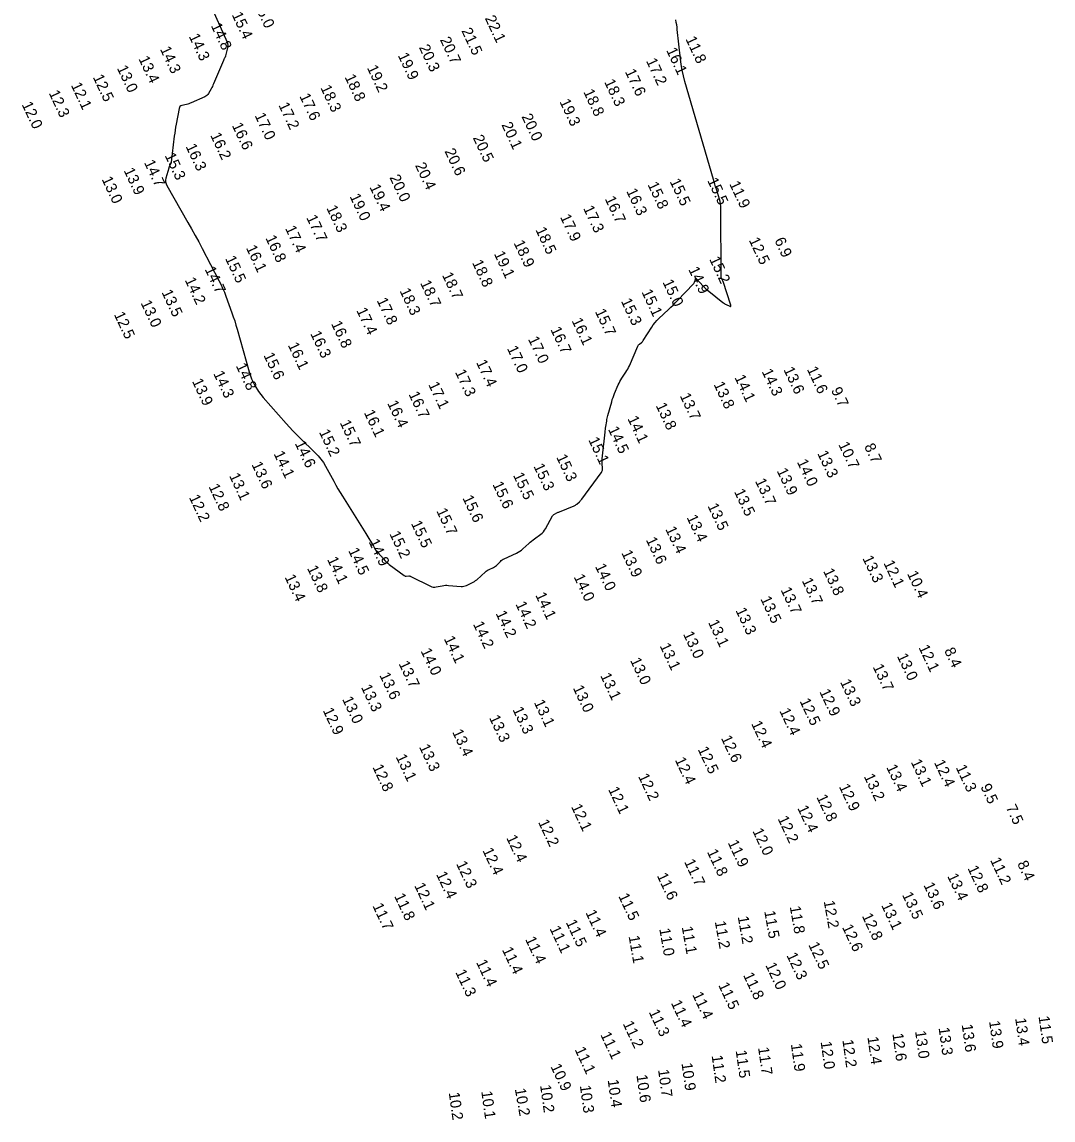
# Model space of a CAD drawing. Extents: x 988130 to 1132882, y 654656 to 841453.
# Drawn here: x 1029058 to 1029532, y 831538 to 832043 of the extents above; entities that cross this region are included whole.
import ezdxf

# ---------------------------------------------------------------- set-up
doc = ezdxf.new("R2010")
doc.units = 0
doc.layers.add('V-TOPO-MAJR', color=7, linetype='Continuous')
doc.layers.add('V-TOPO-SOUN', color=7, linetype='Continuous')

msp = doc.modelspace()

# ---------------------------------------------------------------- linework, layer by layer
at = {"layer": 'V-TOPO-MAJR'}
msp.add_lwpolyline([(1029144.12, 832051.66), (1029152.21, 832033.61), (1029152.44, 832032.97), (1029152.56, 832032.31), (1029152.56, 832031.65), (1029152.44, 832030.98), (1029151.51, 832027.28), (1029151.45, 832027.09), (1029151.39, 832026.91), (1029151.31, 832026.74), (1029151.22, 832026.57), (1029150.84, 832025.9), (1029150.75, 832025.73), (1029150.67, 832025.56), (1029150.58, 832025.38), (1029150.51, 832025.21), (1029145.96, 832014.4), (1029145.71, 832013.84), (1029145.45, 832013.29), (1029145.17, 832012.74), (1029144.88, 832012.2), (1029143.68, 832010.05), (1029143.35, 832009.55), (1029142.95, 832009.12), (1029142.49, 832008.76), (1029141.96, 832008.48), (1029135.74, 832005.73), (1029135.22, 832005.51), (1029134.69, 832005.32), (1029134.15, 832005.15), (1029133.61, 832005.01), (1029131.41, 832004.48), (1029130.92, 832004.29), (1029130.54, 832004), (1029130.27, 832003.6), (1029130.11, 832003.1), (1029128.78, 831995.94), (1029128.53, 831994.56), (1029128.31, 831993.18), (1029128.11, 831991.8), (1029127.94, 831990.41), (1029126.54, 831978.44), (1029126.5, 831978.2), (1029126.44, 831977.96), (1029126.35, 831977.72), (1029126.24, 831977.5), (1029125.76, 831976.6), (1029125.65, 831976.38), (1029125.55, 831976.15), (1029125.46, 831975.91), (1029125.38, 831975.67), (1029124.1, 831971.01), (1029123.95, 831970.17), (1029123.97, 831969.34), (1029124.15, 831968.54), (1029124.51, 831967.75), (1029134.2, 831950.73), (1029135.88, 831947.75), (1029137.53, 831944.75), (1029139.16, 831941.73), (1029140.76, 831938.7), (1029148.44, 831924.03), (1029149.33, 831922.25), (1029150.17, 831920.44), (1029150.95, 831918.6), (1029151.66, 831916.73), (1029154.41, 831909.21), (1029155.08, 831907.33), (1029155.71, 831905.43), (1029156.31, 831903.52), (1029156.87, 831901.6), (1029162.39, 831882.04), (1029163.49, 831878.82), (1029164.92, 831875.78), (1029166.69, 831872.93), (1029168.79, 831870.26), (1029179.39, 831858.21), (1029180.92, 831856.51), (1029182.48, 831854.84), (1029184.08, 831853.2), (1029185.71, 831851.59), (1029192.76, 831844.78), (1029194.11, 831843.37), (1029195.35, 831841.86), (1029196.47, 831840.27), (1029197.48, 831838.58), (1029201.25, 831831.66), (1029202.21, 831829.94), (1029203.19, 831828.23), (1029204.2, 831826.54), (1029205.24, 831824.87), (1029212.97, 831812.6), (1029213.74, 831811.37), (1029214.5, 831810.13), (1029215.25, 831808.89), (1029216, 831807.65), (1029219.51, 831801.76), (1029220, 831800.97), (1029220.53, 831800.21), (1029221.09, 831799.47), (1029221.68, 831798.75), (1029224.1, 831795.94), (1029224.72, 831795.25), (1029225.38, 831794.6), (1029226.08, 831793.99), (1029226.8, 831793.41), (1029233.66, 831788.29), (1029233.88, 831788.15), (1029234.12, 831788.06), (1029234.37, 831788.02), (1029234.63, 831788.02), (1029235.71, 831788.12), (1029235.97, 831788.13), (1029236.23, 831788.1), (1029236.49, 831788.04), (1029236.73, 831787.93), (1029245.72, 831783.46), (1029246.37, 831783.2), (1029247.03, 831783.05), (1029247.7, 831783.02), (1029248.39, 831783.1), (1029251.18, 831783.66), (1029251.87, 831783.78), (1029252.57, 831783.84), (1029253.28, 831783.86), (1029253.98, 831783.82), (1029259.79, 831783.32), (1029260.45, 831783.3), (1029261.1, 831783.37), (1029261.73, 831783.53), (1029262.34, 831783.78), (1029264.77, 831784.93), (1029265.36, 831785.24), (1029265.93, 831785.58), (1029266.47, 831785.97), (1029266.98, 831786.4), (1029271, 831789.98), (1029271.41, 831790.32), (1029271.85, 831790.63), (1029272.31, 831790.91), (1029272.78, 831791.15), (1029274.75, 831792.07), (1029275.22, 831792.31), (1029275.66, 831792.59), (1029276.07, 831792.92), (1029276.46, 831793.28), (1029277.93, 831794.82), (1029278.31, 831795.18), (1029278.72, 831795.51), (1029279.16, 831795.79), (1029279.63, 831796.03), (1029285.32, 831798.63), (1029286.11, 831799.03), (1029286.87, 831799.49), (1029287.58, 831800), (1029288.26, 831800.58), (1029290.91, 831803.04), (1029291.56, 831803.62), (1029292.22, 831804.18), (1029292.9, 831804.73), (1029293.6, 831805.25), (1029296.43, 831807.3), (1029297.09, 831807.84), (1029297.69, 831808.45), (1029298.22, 831809.12), (1029298.67, 831809.85), (1029301.9, 831815.75), (1029302.06, 831816), (1029302.26, 831816.23), (1029302.5, 831816.42), (1029302.76, 831816.58), (1029303.89, 831817.14), (1029304.18, 831817.28), (1029304.46, 831817.41), (1029304.75, 831817.53), (1029305.04, 831817.65), (1029311.77, 831820.36), (1029312.12, 831820.52), (1029312.46, 831820.72), (1029312.77, 831820.94), (1029313.07, 831821.2), (1029314.22, 831822.28), (1029314.5, 831822.55), (1029314.77, 831822.84), (1029315.03, 831823.14), (1029315.27, 831823.45), (1029324.2, 831835.57), (1029324.3, 831835.71), (1029324.39, 831835.85), (1029324.46, 831836), (1029324.53, 831836.16), (1029324.78, 831836.79), (1029324.83, 831836.95), (1029324.87, 831837.11), (1029324.88, 831837.28), (1029324.88, 831837.45), (1029324.71, 831840.02), (1029324.69, 831840.5), (1029324.69, 831840.99), (1029324.71, 831841.47), (1029324.75, 831841.96), (1029326.04, 831854.2), (1029326.11, 831854.85), (1029326.19, 831855.5), (1029326.28, 831856.15), (1029326.37, 831856.8), (1029326.77, 831859.39), (1029326.88, 831860.04), (1029327.01, 831860.68), (1029327.15, 831861.32), (1029327.32, 831861.95), (1029329.07, 831868.27), (1029329.35, 831869.23), (1029329.67, 831870.18), (1029330.01, 831871.13), (1029330.39, 831872.06), (1029332.09, 831876.07), (1029332.43, 831876.83), (1029332.81, 831877.59), (1029333.23, 831878.32), (1029333.68, 831879.03), (1029335.56, 831881.85), (1029336.01, 831882.56), (1029336.43, 831883.29), (1029336.81, 831884.04), (1029337.17, 831884.81), (1029341.1, 831893.86), (1029341.23, 831894.12), (1029341.39, 831894.36), (1029341.58, 831894.57), (1029341.8, 831894.76), (1029342.74, 831895.48), (1029342.96, 831895.67), (1029343.17, 831895.87), (1029343.35, 831896.1), (1029343.52, 831896.34), (1029347.45, 831902.53), (1029348.19, 831903.62), (1029348.99, 831904.66), (1029349.86, 831905.64), (1029350.79, 831906.57), (1029355.18, 831910.71), (1029356.22, 831911.71), (1029357.26, 831912.72), (1029358.28, 831913.75), (1029359.28, 831914.78), (1029366.63, 831922.42), (1029366.83, 831922.66), (1029367, 831922.91), (1029367.13, 831923.19), (1029367.23, 831923.48), (1029367.55, 831924.69), (1029367.65, 831924.92), (1029367.78, 831925.03), (1029367.94, 831924.99), (1029368.13, 831924.83), (1029371.19, 831921.41), (1029371.79, 831920.78), (1029372.4, 831920.17), (1029373.05, 831919.59), (1029373.72, 831919.04), (1029380.16, 831913.94), (1029380.52, 831913.67), (1029380.9, 831913.42), (1029381.28, 831913.19), (1029381.68, 831912.98), (1029383.31, 831912.18), (1029383.65, 831912.06), (1029383.85, 831912.1), (1029383.91, 831912.29), (1029383.84, 831912.64), (1029380.24, 831923.53), (1029380.17, 831923.72), (1029380.09, 831923.91), (1029380.01, 831924.1), (1029379.91, 831924.28), (1029379.51, 831925.01), (1029379.43, 831925.19), (1029379.37, 831925.38), (1029379.33, 831925.58), (1029379.32, 831925.78), (1029379.25, 831956.87), (1029379.2, 831958.04), (1029379.07, 831959.2), (1029378.86, 831960.35), (1029378.56, 831961.48), (1029377.18, 831965.98), (1029376.84, 831967.11), (1029376.5, 831968.24), (1029376.16, 831969.36), (1029375.83, 831970.49), (1029362.7, 832015.59), (1029362.03, 832018.13), (1029361.46, 832020.69), (1029361.01, 832023.28), (1029360.67, 832025.89), (1029359.22, 832039.38), (1029359.09, 832040.49), (1029358.94, 832041.61), (1029358.77, 832042.72), (1029358.58, 832043.82)], dxfattribs=at)

# ---------------------------------------------------------------- texts
at = {"layer": 'V-TOPO-SOUN'}
for s, rotation, p in [('16.0 ', 295, (1029164.32, 832051.32)), ('15.4 ', 295, (1029154.27, 832046.25)), ('22.1 ', 295, (1029270.66, 832044.64)), ('14.8 ', 295, (1029144.65, 832041.23)), ('21.5 ', 295, (1029259.86, 832038.91)), ('14.3 ', 295, (1029134.52, 832036.31)), ('20.7 ', 295, (1029250, 832034.77)), ('11.8 ', 295, (1029362.91, 832035.08)), ('14.3 ', 295, (1029121.26, 832030.45)), ('19.9 ', 295, (1029230.63, 832027.51)), ('20.3 ', 295, (1029240.33, 832031.25)), ('16.1 ', 295, (1029354.03, 832029.89)), ('13.0 ', 295, (1029101.45, 832021.71)), ('13.4 ', 295, (1029111.38, 832026.01)), ('19.2 ', 295, (1029216.44, 832021.84)), ('17.2 ', 295, (1029344.77, 832025.02)), ('12.5 ', 295, (1029090.4, 832017.53)), ('18.8 ', 295, (1029206.17, 832017.62)), ('17.6 ', 295, (1029335.06, 832020.07)), ('12.1 ', 295, (1029080.31, 832013.87)), ('18.3 ', 295, (1029195.03, 832012.69)), ('18.3 ', 295, (1029325.51, 832015.35)), ('12.3 ', 295, (1029070.11, 832010.27)), ('17.6 ', 295, (1029185.37, 832008.81)), ('18.8 ', 295, (1029315.93, 832010.78)), ('12.0 ', 295, (1029057.68, 832005)), ('17.2 ', 295, (1029175.72, 832004.69)), ('19.3 ', 295, (1029304.97, 832006.26)), ('17.0 ', 295, (1029164.79, 831999.91)), ('20.0 ', 295, (1029287.52, 831999.42)), ('16.6 ', 295, (1029154.33, 831995.34)), ('20.1 ', 295, (1029278.27, 831995.62)), ('16.2 ', 295, (1029144.38, 831990.8)), ('20.5 ', 295, (1029265.12, 831989.68)), ('15.3 ', 295, (1029123.46, 831981.48)), ('16.3 ', 295, (1029133.05, 831985.68)), ('20.6 ', 295, (1029252.11, 831983.48)), ('14.7 ', 295, (1029113.94, 831978.26)), ('20.4 ', 295, (1029238.55, 831976.99)), ('13.9 ', 295, (1029104.59, 831974.61)), ('20.0 ', 295, (1029226.8, 831971.42)), ('13.0 ', 295, (1029094.44, 831970.62)), ('19.4 ', 295, (1029217.59, 831967.02)), ('15.8 ', 295, (1029345.46, 831968.12)), ('15.5 ', 295, (1029355.62, 831969.63)), ('15.5 ', 295, (1029372.91, 831970.01)), ('11.9 ', 295, (1029383.02, 831968.48)), ('19.0 ', 295, (1029208.46, 831962.7)), ('16.7 ', 295, (1029325.8, 831961.56)), ('16.3 ', 295, (1029335.66, 831965.13)), ('18.3 ', 295, (1029197.77, 831957.36)), ('17.3 ', 295, (1029315.85, 831957.24)), ('17.7 ', 295, (1029188.54, 831952.94)), ('17.9 ', 295, (1029305.21, 831953.24)), ('17.4 ', 295, (1029178.8, 831948.01)), ('18.5 ', 295, (1029293.92, 831947.33)), ('16.8 ', 295, (1029169.73, 831943.59)), ('18.9 ', 295, (1029283.88, 831941.29)), ('12.5 ', 295, (1029392.03, 831942.59)), ('6.9', 295, (1029403.78, 831942.5)), ('16.1 ', 295, (1029160.79, 831939.04)), ('19.1 ', 295, (1029274.82, 831936.3)), ('15.5 ', 295, (1029151.21, 831934.14)), ('18.8 ', 295, (1029264.76, 831932.25)), ('15.2 ', 295, (1029373.83, 831933.84)), ('14.7 ', 295, (1029141.85, 831929.21)), ('18.7 ', 295, (1029250.94, 831926.54)), ('14.9 ', 295, (1029364.22, 831929.11)), ('14.2 ', 295, (1029132.67, 831924.23)), ('18.7 ', 295, (1029240.88, 831922.91)), ('15.0 ', 295, (1029352.35, 831923.27)), ('13.5 ', 295, (1029122, 831918.59)), ('18.3 ', 295, (1029231.44, 831919.28)), ('15.1 ', 295, (1029342.68, 831918.74)), ('13.0 ', 295, (1029112.37, 831913.7)), ('17.8 ', 295, (1029220.91, 831914.88)), ('15.3 ', 295, (1029333.2, 831914.58)), ('12.5 ', 295, (1029100.09, 831908.4)), ('17.4 ', 295, (1029211.54, 831910.29)), ('16.1 ', 295, (1029310.55, 831905.57)), ('15.7 ', 295, (1029321.27, 831909.74)), ('16.8 ', 295, (1029199.92, 831904.17)), ('16.7 ', 295, (1029300.8, 831901.49)), ('16.3 ', 295, (1029190.37, 831899.59)), ('17.0 ', 295, (1029290.49, 831897.09)), ('16.1 ', 295, (1029180.06, 831894.31)), ('17.0 ', 295, (1029280.82, 831892.77)), ('15.6 ', 295, (1029168.85, 831889.65)), ('17.4 ', 295, (1029266.61, 831886.35)), ('14.3 ', 295, (1029145.78, 831881.22)), ('14.8 ', 295, (1029156.15, 831884.77)), ('17.3 ', 295, (1029256.92, 831881.89)), ('14.3 ', 295, (1029397.96, 831882.16)), ('13.6 ', 295, (1029407.96, 831883.04)), ('11.6 ', 295, (1029418.73, 831883.22)), ('13.9 ', 295, (1029136, 831877.69)), ('17.1 ', 295, (1029244.63, 831876.2)), ('13.8 ', 295, (1029375.83, 831876.25)), ('14.1 ', 295, (1029385.44, 831879.44)), ('16.7 ', 295, (1029235.55, 831871.73)), ('13.7 ', 295, (1029360.27, 831871)), ('9.7', 295, (1029429.82, 831873.62)), ('16.4 ', 295, (1029225.76, 831867.58)), ('13.8 ', 295, (1029349.21, 831866.55)), ('16.1 ', 295, (1029215.02, 831863.28)), ('14.1 ', 295, (1029336.23, 831860.49)), ('15.7 ', 295, (1029203.94, 831858.63)), ('14.5 ', 295, (1029327.26, 831855.66)), ('15.2 ', 295, (1029194.37, 831854.35)), ('15.1 ', 295, (1029318.21, 831850.74)), ('14.6 ', 295, (1029183.24, 831849.14)), ('10.7 ', 295, (1029433.2, 831848.58)), ('8.7', 295, (1029445.05, 831847.78)), ('14.1 ', 295, (1029173.52, 831844.36)), ('15.3 ', 295, (1029303.45, 831842.82)), ('14.0 ', 295, (1029414.14, 831840.59)), ('13.3 ', 295, (1029423.48, 831844.51)), ('13.6 ', 295, (1029163.36, 831839.44)), ('15.3 ', 295, (1029293, 831838.61)), ('13.9 ', 295, (1029404.86, 831836.49)), ('13.1 ', 295, (1029153.05, 831834.22)), ('15.6 ', 295, (1029274.14, 831830.31)), ('15.5 ', 295, (1029283.61, 831834.47)), ('13.7 ', 295, (1029394.88, 831831.78)), ('12.8 ', 295, (1029143.61, 831829.24)), ('13.5 ', 295, (1029385.24, 831826.92)), ('12.2 ', 295, (1029134.6, 831824.29)), ('15.6 ', 295, (1029260.34, 831824.01)), ('13.5 ', 295, (1029373.03, 831820.33)), ('15.7 ', 295, (1029248.33, 831818.06)), ('13.4 ', 295, (1029363.42, 831815.05)), ('15.5 ', 295, (1029236.67, 831812.33)), ('13.4 ', 295, (1029353.62, 831809.69)), ('15.2 ', 295, (1029226.77, 831807.51)), ('13.6 ', 295, (1029344.68, 831804.78)), ('14.5 ', 295, (1029207.81, 831799.83)), ('14.9 ', 295, (1029217.19, 831803.89)), ('14.1 ', 295, (1029198.11, 831795.76)), ('13.9 ', 295, (1029333.4, 831798.79)), ('13.3 ', 295, (1029444.26, 831796.3)), ('13.8 ', 295, (1029188.88, 831791.75)), ('14.0 ', 295, (1029321.29, 831792.58)), ('13.8 ', 295, (1029426.21, 831790.38)), ('12.1 ', 295, (1029453.94, 831794.1)), ('13.4 ', 295, (1029178.58, 831787.62)), ('14.0 ', 295, (1029311.5, 831787.73)), ('13.7 ', 295, (1029416.37, 831786.02)), ('10.4 ', 295, (1029464.78, 831789.2)), ('14.1 ', 295, (1029293.83, 831779.38)), ('13.7 ', 295, (1029406.63, 831781.77)), ('14.2 ', 295, (1029284.72, 831775.18)), ('13.5 ', 295, (1029397.34, 831777.59)), ('14.2 ', 295, (1029275.59, 831770.95)), ('13.3 ', 295, (1029385.9, 831772.33)), ('14.2 ', 295, (1029265.19, 831766.01)), ('13.1 ', 295, (1029373.3, 831766.75)), ('14.1 ', 295, (1029251.78, 831759.31)), ('13.0 ', 295, (1029361.78, 831761.41)), ('13.1 ', 295, (1029351.03, 831756.02)), ('12.1 ', 295, (1029470.07, 831755.26)), ('8.4', 295, (1029481.83, 831753.88)), ('14.0 ', 295, (1029241.11, 831753.67)), ('13.0 ', 295, (1029337.43, 831749.33)), ('13.0 ', 295, (1029460.12, 831751.28)), ('13.7 ', 295, (1029231, 831747.82)), ('13.7 ', 295, (1029448.99, 831746.37)), ('13.6 ', 295, (1029222.15, 831742.52)), ('13.1 ', 295, (1029323.7, 831742.3)), ('13.3 ', 295, (1029433.98, 831739.4)), ('13.3 ', 295, (1029213.7, 831736.98)), ('13.0 ', 295, (1029311.11, 831736.64)), ('12.9 ', 295, (1029424.47, 831734.9)), ('13.0 ', 295, (1029205.03, 831731.48)), ('13.1 ', 295, (1029293.19, 831730)), ('12.5 ', 295, (1029415.36, 831730.62)), ('12.9 ', 295, (1029196.13, 831726.29)), ('13.3 ', 295, (1029283.37, 831726.71)), ('12.4 ', 295, (1029406.07, 831726.11)), ('13.3 ', 295, (1029272.59, 831722.93)), ('12.4 ', 295, (1029393.1, 831720.24)), ('13.4 ', 295, (1029255.62, 831716.4)), ('13.3 ', 295, (1029240.39, 831709.52)), ('12.6 ', 295, (1029379.21, 831713.57)), ('13.1 ', 295, (1029229.67, 831704.94)), ('12.4 ', 295, (1029358.01, 831703.54)), ('12.5 ', 295, (1029368.52, 831708.43)), ('12.8 ', 295, (1029218.96, 831700.24)), ('13.4 ', 295, (1029455.22, 831700.2)), ('13.1 ', 295, (1029466.5, 831702.6)), ('12.4 ', 295, (1029477.19, 831702.35)), ('11.3 ', 295, (1029487.17, 831700.07)), ('12.2 ', 295, (1029341.12, 831696.01)), ('13.2 ', 295, (1029444.89, 831695.96)), ('12.1 ', 295, (1029327.35, 831689.97)), ('12.9 ', 295, (1029433.45, 831691.27)), ('9.5', 295, (1029498.52, 831691.25)), ('12.8 ', 295, (1029423.12, 831686.4)), ('12.1 ', 295, (1029310.31, 831682.02)), ('12.4 ', 295, (1029414.32, 831681.4)), ('7.5', 295, (1029510.2, 831681.71)), ('12.2 ', 295, (1029295.14, 831674.91)), ('12.2 ', 295, (1029405.28, 831676.54)), ('12.0 ', 295, (1029393.68, 831670.86)), ('12.4 ', 295, (1029280.46, 831667.76)), ('11.9 ', 295, (1029382.33, 831665.47)), ('12.4 ', 295, (1029269.56, 831661.88)), ('11.8 ', 295, (1029372.77, 831661.28)), ('12.3 ', 295, (1029257.43, 831655.77)), ('11.7 ', 295, (1029362.28, 831656.68)), ('12.8 ', 295, (1029492.58, 831653.71)), ('11.2 ', 295, (1029502.99, 831657.43)), ('8.4', 295, (1029515.42, 831655.86)), ('12.4 ', 295, (1029248.22, 831650.96)), ('11.6 ', 295, (1029349.73, 831650.34)), ('13.4 ', 295, (1029483.25, 831650.11)), ('12.1 ', 295, (1029238.19, 831645.76)), ('13.6 ', 295, (1029472.33, 831645.99)), ('11.8 ', 295, (1029228.95, 831640.94)), ('11.5 ', 295, (1029331.99, 831640.95)), ('13.5 ', 295, (1029462.48, 831641.51)), ('11.7 ', 295, (1029218.98, 831636.43)), ('11.4 ', 295, (1029316.92, 831633.34)), ('11.5 ', 280, (1029399.19, 831633.9)), ('11.8 ', 280, (1029410.91, 831636.04)), ('12.2 ', 280, (1029426.53, 831638.56)), ('13.1 ', 295, (1029452.9, 831636.68)), ('11.5 ', 295, (1029307.86, 831628.86)), ('11.2 ', 280, (1029376.44, 831629.18)), ('11.2 ', 280, (1029386.99, 831631.39)), ('12.8 ', 295, (1029443.99, 831631.8)), ('11.1 ', 295, (1029300.42, 831625.97)), ('11.0 ', 280, (1029350.91, 831625.82)), ('11.1 ', 280, (1029361.24, 831626.71)), ('12.6 ', 295, (1029434.89, 831626.63)), ('11.4 ', 295, (1029289.17, 831621.07)), ('11.1 ', 280, (1029336.81, 831622.43)), ('12.5 ', 295, (1029419.36, 831618.53)), ('11.4 ', 295, (1029278.53, 831616.26)), ('12.3 ', 295, (1029409.32, 831613.69)), ('11.4 ', 295, (1029266.63, 831610.46)), ('12.0 ', 295, (1029399.64, 831609.14)), ('11.3 ', 295, (1029257.07, 831605.92)), ('11.8 ', 295, (1029389.41, 831604.54)), ('11.5 ', 295, (1029377.96, 831599.99)), ('11.4 ', 295, (1029366, 831595.59)), ('11.3 ', 295, (1029346, 831587.59)), ('11.4 ', 295, (1029356.18, 831591.8)), ('13.4 ', 278, (1029514.56, 831584.68)), ('11.5 ', 278, (1029525.31, 831585.54)), ('11.2 ', 295, (1029334.06, 831582.24)), ('13.0 ', 278, (1029468.53, 831578.78)), ('13.3 ', 278, (1029479.34, 831580.3)), ('13.6 ', 278, (1029489.97, 831581.76)), ('13.9 ', 278, (1029502.56, 831583.36)), ('11.1 ', 295, (1029323.75, 831577.19)), ('12.0 ', 278, (1029425.11, 831573.89)), ('12.2 ', 278, (1029435.11, 831574.69)), ('12.4 ', 278, (1029446.63, 831576.06)), ('12.6 ', 278, (1029458.11, 831577.61)), ('11.1 ', 295, (1029311.95, 831570.33)), ('11.5 ', 278, (1029386.06, 831569.83)), ('11.7 ', 278, (1029396.35, 831571.23)), ('11.9 ', 278, (1029411.43, 831572.82)), ('10.9 ', 295, (1029300.84, 831562.54)), ('10.9 ', 278, (1029361.14, 831564.01)), ('11.2 ', 278, (1029375, 831567.52)), ('10.6 ', 278, (1029340.42, 831558.57)), ('10.7 ', 278, (1029350.35, 831561.01)), ('10.2 ', 278, (1029296.1, 831553.91)), ('10.3 ', 278, (1029314.39, 831553.73)), ('10.4 ', 278, (1029327.19, 831556.32)), ('10.2 ', 278, (1029254.12, 831550.47)), ('10.1 ', 278, (1029269.07, 831551.08)), ('10.2 ', 280, (1029284.49, 831552.22))]:
    msp.add_text(s, height=5, rotation=rotation, dxfattribs=at).set_placement(p)

doc.saveas('drawing.dxf')
